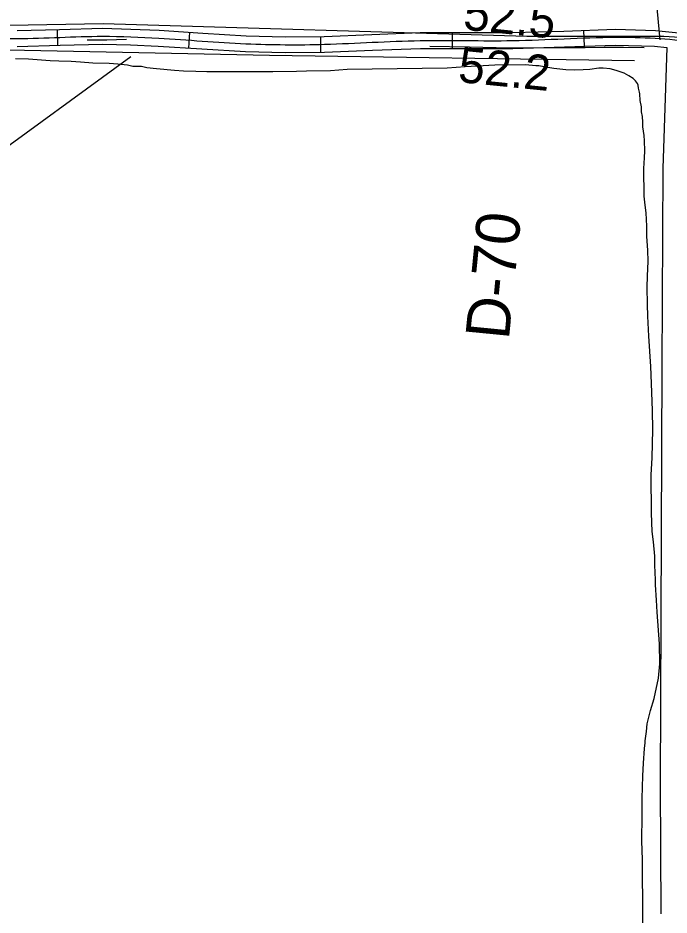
# Model space of a CAD drawing. Extents: x 3180038 to 3217926, y 922069 to 947485.
# Drawn here: x 3195944 to 3197180, y 931427 to 933131 of the extents above; entities that cross this region are included whole.
import ezdxf

# ---------------------------------------------------------------- set-up
doc = ezdxf.new("R2010")
doc.units = 0
for name, color, linetype in [('V-RIVR-RANG', 7, 'Continuous'), ('V-RIVR-RANG-IDEN', 7, 'Continuous'), ('V-ROAD-CNTR', 7, 'Continuous'), ('V-SITE-VEGE', 7, 'Continuous'), ('V-TOPO-SHOR', 7, 'Continuous')]:
    doc.layers.add(name, color=color, linetype=linetype)

msp = doc.modelspace()

# ---------------------------------------------------------------- linework, layer by layer
at = {"layer": 'V-ROAD-CNTR'}
for p, q in [((3196018.4, 933108.9), (3196019.2, 933078.9)), ((3197017.6, 933107.2), (3197018.7, 933077.2)), ((3196269.6, 933103.8), (3196267.6, 933073.8)), ((3196518.2, 933095.9), (3196518.5, 933065.9)), ((3196768.2, 933103.1), (3196768.2, 933073.1)), ((3196877.1, 933073.6), (3196877.1, 933073.6))]:
    msp.add_line(p, q, dxfattribs=at)
for points in [[(3195942.5, 933106.9), (3196023.3, 933109), (3196104.9, 933111.2), (3196158.6, 933109.9), (3196212.1, 933107.6), (3196295.1, 933102.1), (3196377.6, 933097), (3196451.5, 933095.3), (3196525.5, 933095.9), (3196616.2, 933099.5), (3196707.5, 933103), (3196795.6, 933103.1), (3196883.2, 933103), (3196980.5, 933105.9), (3197078.5, 933109.3), (3197154.4, 933107.2), (3197230.6, 933099.4)], [(3196150.1, 933090), (3196131.4, 933089.3), (3196112.8, 933088.8), (3196094.1, 933088.7), (3196075.4, 933088.9)], [(3195942.4, 933076.8), (3196024.1, 933079), (3196104.9, 933081.2), (3196157.6, 933079.9), (3196210.5, 933077.6), (3196293.2, 933072.2), (3196376.3, 933067), (3196451.3, 933065.3), (3196526.2, 933065.9), (3196617.4, 933069.6), (3196708.1, 933073), (3196795.6, 933073.1), (3196883.6, 933073), (3196981.5, 933075.9), (3197078.6, 933079.3), (3197152.5, 933077.3), (3197175.8, 933074.9)], [(3196877.1, 933073.6), (3196801.6, 933075.2), (3196726, 933076.5)], [(3197020.9, 933074.4), (3196949, 933074.1), (3196877.1, 933073.6)], [(3197132.7, 933074.4), (3197093.6, 933075), (3197057.2, 933075.1), (3197020.9, 933074.4)], [(3197175.8, 933074.9), (3197168.2, 932844.9), (3197166.2, 932469.2), (3197163.2, 931674.7), (3197164.5, 931429.5)]]:
    msp.add_lwpolyline(points, dxfattribs=at)
msp.add_spline([(3190883.1, 931626), (3191324.7, 931711.5), (3191783.2, 931784.7), (3192184, 931861.5), (3192450.5, 931911.8), (3192534, 931939.4), (3192579.2, 931975), (3192650.8, 932051.8), (3192722.8, 932059.3), (3192919.2, 932122.2), (3193196.7, 932214.3), (3193390.7, 932283.3), (3193596.7, 932381.4), (3193810.3, 932493.3), (3193961.5, 932582.8), (3194195.7, 932716), (3194388.9, 932830.6), (3194615.4, 932953.5), (3194773.5, 933009.2), (3194936.2, 933060.2), (3195089.6, 933092.9), (3195267.4, 933093.6), (3195362.5, 933097.1), (3195546, 933098.8), (3195769.9, 933097.4), (3195942.4, 933091.9), (3196104.9, 933096.2), (3196211.3, 933092.6), (3196377, 933082), (3196525.9, 933080.9), (3196707.8, 933088), (3196883.4, 933088), (3197078.6, 933094.3), (3197228.2, 933084.5), (3197336.8, 933053.8), (3197413.5, 933012.4), (3197553.8, 932960.6), (3197689.8, 932913), (3197822.2, 932876.4), (3197956.7, 932845.7), (3198116.1, 932804.1)], degree=3, dxfattribs=at)
at = {"layer": 'V-SITE-VEGE'}
for p, q in [((3195964.3, 933052.5), (3195939.5, 933053)), ((3196005.2, 933049.4), (3195964.3, 933052.5)), ((3196021.9, 933048.9), (3196005.2, 933049.4)), ((3196045.3, 933048.5), (3196021.9, 933048.9)), ((3196062.8, 933047.2), (3196045.3, 933048.5)), ((3196086.1, 933045.3), (3196062.8, 933047.2)), ((3196117.5, 933044.2), (3196086.1, 933045.3)), ((3196133.5, 933043), (3196117.5, 933044.2)), ((3196151.8, 933041), (3196133.5, 933043)), ((3196162, 933039), (3196151.8, 933041)), ((3196178.8, 933038.5), (3196162, 933039)), ((3196189, 933036.4), (3196178.8, 933038.5)), ((3196793.1, 933038.1), (3196758.9, 933035.5)), ((3196815.7, 933039.1), (3196793.1, 933038.1)), ((3196849.2, 933041), (3196815.7, 933039.1)), ((3196907.5, 933041.7), (3196849.2, 933041)), ((3196927.2, 933039.8), (3196907.5, 933041.7)), ((3196933, 933039.8), (3196927.2, 933039.8)), ((3196949.8, 933037.1), (3196933, 933039.8)), ((3196207.2, 933034.4), (3196189, 933036.4)), ((3196241.5, 933031.2), (3196207.2, 933034.4)), ((3196258.3, 933030), (3196241.5, 933031.2)), ((3196281.6, 933029.5), (3196258.3, 933030)), ((3196302.8, 933028.3), (3196281.6, 933029.5)), ((3196335.6, 933028.7), (3196302.8, 933028.3)), ((3196358.2, 933028.3), (3196335.6, 933028.7)), ((3196400.4, 933028.8), (3196358.2, 933028.3)), ((3196428.1, 933028.4), (3196400.4, 933028.8)), ((3196472.6, 933029), (3196428.1, 933028.4)), ((3196492.2, 933030), (3196472.6, 933029)), ((3196537.4, 933030.5), (3196492.2, 933030)), ((3196569.4, 933033.1), (3196537.4, 933030.5)), ((3196758.9, 933035.5), (3196569.4, 933033.1)), ((3196961.5, 933035.1), (3196949.8, 933037.1)), ((3196984.1, 933032.4), (3196961.5, 933035.1)), ((3197000.2, 933031.9), (3196984.1, 933032.4)), ((3197016.9, 933032.1), (3197000.2, 933031.9)), ((3197030, 933033), (3197016.9, 933032.1)), ((3197046.7, 933035.4), (3197030, 933033)), ((3197054.8, 933035.5), (3197046.7, 933035.4)), ((3197068.6, 933034.2), (3197054.8, 933035.5)), ((3197079.6, 933031.4), (3197068.6, 933034.2)), ((3197095, 933025.8), (3197079.6, 933031.4)), ((3197103.8, 933020.8), (3197095, 933025.8)), ((3197111.9, 933015.8), (3197103.8, 933020.8)), ((3197116.3, 933011.5), (3197111.9, 933015.8)), ((3197120, 933006.4), (3197116.3, 933011.5)), ((3197121.5, 933003.5), (3197120, 933006.4)), ((3197122.3, 932997.7), (3197121.5, 933003.5)), ((3197123.8, 932989.7), (3197122.3, 932997.7)), ((3197124.6, 932986.8), (3197123.8, 932989.7)), ((3197125.5, 932974.4), (3197124.6, 932986.8)), ((3197127.8, 932962.1), (3197125.5, 932974.4)), ((3197127.9, 932952.6), (3197127.8, 932962.1)), ((3197129.5, 932943.9), (3197127.9, 932952.6)), ((3197130.4, 932933), (3197129.5, 932943.9)), ((3197130.5, 932924.2), (3197130.4, 932933)), ((3197132.9, 932907.5), (3197130.5, 932924.2)), ((3197133.7, 932897.3), (3197132.9, 932907.5)), ((3197134, 932878.4), (3197133.7, 932897.3)), ((3197133.4, 932865.2), (3197134, 932878.4)), ((3197132.2, 932844.8), (3197133.4, 932865.2)), ((3197132.9, 932792.3), (3197132.2, 932844.8)), ((3197134.5, 932775.6), (3197132.9, 932792.3)), ((3197136.9, 932761.1), (3197134.5, 932775.6)), ((3197137.9, 932735.6), (3197136.9, 932761.1)), ((3197138.2, 932716.6), (3197137.9, 932735.6)), ((3197140, 932689), (3197138.2, 932716.6)), ((3197140.2, 932669.3), (3197140, 932689)), ((3197139.1, 932640.8), (3197140.2, 932669.3)), ((3197138.6, 932619.7), (3197139.1, 932640.8)), ((3197139.1, 932586.9), (3197138.6, 932619.7)), ((3197140.1, 932564.3), (3197139.1, 932586.9)), ((3197142, 932526.5), (3197140.1, 932564.3)), ((3197145.6, 932468.9), (3197142, 932526.5)), ((3197146.8, 932436.9), (3197145.6, 932468.9)), ((3197148.9, 932385.2), (3197146.8, 932436.9)), ((3197149.3, 932349.5), (3197148.9, 932385.2)), ((3197147.8, 932295.5), (3197149.3, 932349.5)), ((3197146, 932263.4), (3197147.8, 932295.5)), ((3197146.9, 932190.6), (3197146, 932263.4)), ((3197148.1, 932155.6), (3197146.9, 932190.6)), ((3197150.5, 932136), (3197148.1, 932155.6)), ((3197153, 932109), (3197150.5, 932136)), ((3197153.2, 932091.5), (3197153, 932109)), ((3197154.3, 932063.9), (3197153.2, 932091.5)), ((3197154.4, 932054.4), (3197154.3, 932063.9)), ((3197156.2, 932025.3), (3197154.4, 932054.4)), ((3197157.3, 932002.7), (3197156.2, 932025.3)), ((3197161.7, 931942.2), (3197157.3, 932002.7)), ((3197162.9, 931904.4), (3197161.7, 931942.2)), ((3197160.3, 931877.4), (3197162.9, 931904.4)), ((3197152, 931838.6), (3197160.3, 931877.4)), ((3197145, 931816), (3197152, 931838.6)), ((3197138.8, 931790.4), (3197145, 931816)), ((3197137.5, 931775.8), (3197138.8, 931790.4)), ((3197134.8, 931758.3), (3197137.5, 931775.8)), ((3197131.7, 931716), (3197133.5, 931743.7)), ((3197133.5, 931743.7), (3197134.8, 931754.6)), ((3197134.8, 931754.6), (3197134.8, 931758.3)), ((3197130.5, 931691.9), (3197131.7, 931716)), ((3197128.9, 931648.9), (3197130.5, 931691.9)), ((3197129.3, 931616.8), (3197128.9, 931648.9)), ((3197128.4, 931567.3), (3197129.3, 931616.8)), ((3197129.6, 931533), (3197128.4, 931567.3)), ((3197130, 931495.9), (3197129.6, 931533)), ((3197130.5, 931458.7), (3197130, 931495.9)), ((3197130.5, 931403.3), (3197130.5, 931458.7))]:
    msp.add_line(p, q, dxfattribs=at)
at = {"layer": 'V-TOPO-SHOR'}
for points in [[(3197163.3, 933089.2), (3197153.2, 933197.3), (3197308.6, 933180.4), (3197717.3, 933102.7), (3198041.6, 933018.3), (3198038.2, 932971), (3198034.9, 932943.9), (3198055.1, 932937.2), (3198119.3, 932923.7), (3198588.8, 932761.5)], [(3198548.3, 932609.5), (3198507.8, 932660.2), (3198470.6, 932700.7), (3198416.6, 932724.4), (3198328.7, 932761.5), (3198068.6, 932832.5), (3197693.7, 932930.4), (3197457.2, 933011.5), (3197379.5, 933048.7), (3197339, 933065.5), (3197288.3, 933082.4), (3197220.8, 933092.6), (3197170.1, 933095.9), (3196910, 933095.9), (3196106, 933119.6), (3195714.2, 933112.8)], [(3192540.6, 931908.6), (3192611.6, 931982.9), (3192669, 932020.1), (3192766.9, 932057.2), (3193108.1, 932175.5), (3193256.7, 932222.7), (3193368.2, 932263.3), (3193510.1, 932317.3), (3193733, 932435.6), (3193999.9, 932587.6), (3194405.3, 932803.8), (3194540.4, 932878.1), (3194594.4, 932911.8), (3194645.1, 932945.6), (3194770.1, 932986.2), (3194925.5, 933033.5), (3195030.2, 933050.3), (3195107.9, 933060.5), (3195192.3, 933067.2), (3195270, 933070.6), (3195317.3, 933070.6), (3195925.3, 933070.6), (3196421.9, 933060.5), (3197114.4, 933050.3)], [(3196158.4, 933057.1), (3195874.7, 932851), (3195577.4, 932678.8), (3195175.4, 932445.7), (3194800.5, 932246.4), (3194341.1, 932057.2), (3194165.5, 931988)]]:
    msp.add_lwpolyline(points, dxfattribs=at)

# ---------------------------------------------------------------- texts
at = {"layer": 'V-RIVR-RANG'}
for s, p in [('52.5', (3196787.8, 933109)), ('52.2', (3196778.1, 933009.5))]:
    msp.add_text(s, height=67, rotation=354.2783, dxfattribs=at).set_placement(p)
at = {"layer": 'V-RIVR-RANG-IDEN'}
msp.add_text('D-70', height=83, rotation=84.4222, dxfattribs=at).set_placement((3196876, 932518.3))

doc.saveas('drawing.dxf')
